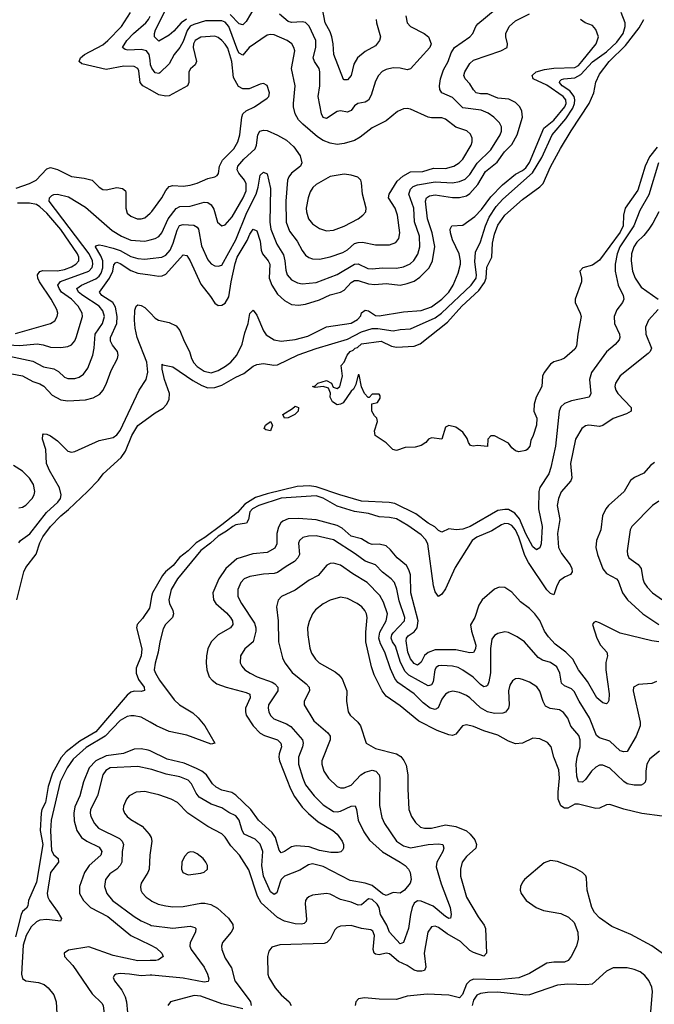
# Model space of a CAD drawing. Header units: inches. Extents: x 1308407 to 1441228, y 959628 to 1036311.
# Tile 521 of 656: x 1409255 to 1412884, y 982517 to 988148. Entities that reach past the tile are written whole.
import ezdxf

# ---------------------------------------------------------------- set-up
doc = ezdxf.new("R2010")
doc.units = ezdxf.units.IN
doc.header["$MEASUREMENT"] = 0
doc.layers.add('B4908', color=7, linetype='Continuous')
doc.layers.add('B4918', color=7, linetype='Continuous')

msp = doc.modelspace()

# ---------------------------------------------------------------- linework, layer by layer
at = {"layer": 'B4908', "color": 5}
for points, elevation in [([(1410000, 987746.9), (1409958.4, 987770), (1409943.2, 987790), (1409936.4, 987856.4), (1409929.7, 987870), (1409910, 987880.6), (1409850, 987882.4), (1409750, 987863.6), (1409610, 987895.1), (1409594, 987910), (1409603.1, 987930), (1409625.8, 987950), (1409730, 988005.4), (1409759.4, 988030), (1409836.4, 988110), (1409887.9, 988190)], 2780), ([(1410000, 987916), (1409995.6, 987950), (1409978.9, 987970), (1409950, 987978), (1409873.5, 987973.5), (1409857, 987977), (1409843.1, 987990), (1409868.2, 988030), (1409905.3, 988070), (1409976.7, 988130), (1409991.7, 988150), (1410000, 988167.8)], 2760), ([(1409235, 987185), (1409310, 987210.6), (1409349.6, 987230.4), (1409410, 987296.3), (1409430, 987302.1), (1409470, 987291.3), (1409550, 987250.7), (1409622.9, 987242.9), (1409670, 987231), (1409710, 987190.2), (1409730, 987177.5), (1409750, 987174.8), (1409810, 987188.4), (1409842.7, 987182.7), (1409859.5, 987170), (1409861.8, 987161.8), (1409860.8, 987070), (1409870, 987042.4), (1409890, 987023.9), (1409926.8, 987010), (1409950, 987009.3), (1409970, 987015.8), (1410000, 987042.5)], 2780), ([(1409150, 986289.8), (1409255.9, 986284.1), (1409353.8, 986293.8), (1409389.2, 986289.2), (1409430, 986274.8), (1409490, 986273.1), (1409530, 986279.7), (1409550, 986289.2), (1409569.3, 986310.7), (1409578.1, 986330), (1409614, 986450), (1409611.9, 986470), (1409588.6, 986510), (1409551.4, 986550), (1409494.4, 986590), (1409480.1, 986610), (1409473.4, 986630), (1409488.3, 986651.7), (1409650.4, 986709.6), (1409669.3, 986730.7), (1409673.7, 986750), (1409671.5, 986770), (1409651.1, 986810), (1409423.8, 987110), (1409425.5, 987130), (1409438, 987142), (1409450, 987149.2), (1409470, 987151), (1409534.5, 987134.5), (1409630, 987075.4), (1409782.9, 986942.9), (1409836.5, 986910), (1409890, 986887.5), (1409970, 986882.1), (1410000, 986889.2)], 2760), ([(1409230, 986353.6), (1409429.9, 986410.1), (1409454.8, 986425.2), (1409469.8, 986450), (1409472.1, 986470), (1409467.6, 986490), (1409434.1, 986550), (1409367.6, 986650), (1409358, 986670), (1409356.5, 986690), (1409370, 986708.2), (1409386.6, 986713.4), (1409470, 986712), (1409510, 986719.2), (1409550, 986734.4), (1409576.3, 986750), (1409591.9, 986770), (1409592.5, 986790), (1409585.5, 986810), (1409490, 986948.5), (1409410, 987042.4), (1409370, 987077.4), (1409350, 987091.3), (1409310, 987099.9), (1409241.5, 987098.5)], 2780), ([(1409170, 986228.8), (1409330, 986194.8), (1409390, 986163.3), (1409450, 986152), (1409475.7, 986135.7), (1409510, 986104.1), (1409530, 986096), (1409570, 986095.8), (1409595.3, 986104.7), (1409618.8, 986121.2), (1409643.9, 986156.1), (1409672.5, 986230), (1409680.4, 986270), (1409686.6, 986350), (1409727.6, 986410), (1409738.7, 986450), (1409730, 986483.1), (1409709.9, 986510), (1409616, 986570), (1409591.4, 986590), (1409581.4, 986610), (1409607.7, 986630), (1409690, 986665.3), (1409710, 986682.3), (1409720.7, 986699.3), (1409730.2, 986730), (1409729.7, 986770), (1409718.6, 986798.6), (1409687.7, 986850), (1409690, 986855.6), (1409710, 986860.4), (1409730, 986857.8), (1409790, 986842.4), (1409830, 986827.7), (1409890, 986794.6), (1409930, 986783), (1409970, 986779.1), (1410000, 986782.5)], 2740), ([(1409210, 986122), (1409270.7, 986110.7), (1409330, 986079.1), (1409370, 986065.5), (1409392.2, 986052.2), (1409440.4, 986000.4), (1409490, 985973.9), (1409530, 985968.8), (1409630, 985974.5), (1409674.9, 985985.1), (1409713.5, 986006.5), (1409730, 986026.9), (1409750, 986064.4), (1409778.1, 986141.9), (1409813.6, 986210), (1409817.7, 986230), (1409813.4, 986250), (1409786, 986286), (1409774.3, 986310), (1409774.1, 986330), (1409809.4, 986410.6), (1409811.6, 986450), (1409803.2, 986503.2), (1409788.1, 986530), (1409724.4, 986570), (1409711.1, 986590), (1409769, 986670), (1409787.9, 986710), (1409793.6, 986746.4), (1409802.2, 986757.8), (1409810, 986761.9), (1409830, 986754.4), (1409890, 986714.7), (1409930, 986699.3), (1410000, 986688.6)], 2720), ([(1409250, 985156.1), (1409258.7, 985170), (1409313.2, 985206.8), (1409408.1, 985330), (1409472, 985388), (1409487.8, 985410), (1409492, 985430), (1409481.4, 985470), (1409425.2, 985570), (1409407.9, 985610), (1409403.2, 985690), (1409384.6, 985750), (1409386.4, 985773.6), (1409390, 985778.9), (1409410, 985778), (1409430, 985767.4), (1409470, 985739.1), (1409530, 985680.6), (1409550, 985674.9), (1409570, 985677.9), (1409710, 985740.9), (1409790, 985759.1), (1409810, 985773), (1409830, 985799.2), (1409938.6, 986030), (1409977.7, 986090), (1409987.4, 986132.6), (1409981.8, 986190), (1409926.7, 986330), (1409915.1, 986384.9), (1409910.8, 986429.2), (1409912.9, 986487.1), (1409920.8, 986510), (1409930, 986517.1), (1409950, 986514.2), (1409970, 986502.7), (1410000, 986472.1)], 2680), ([(1409237.7, 984830), (1409279.1, 984990), (1409290, 985015.2), (1409349.4, 985090.6), (1409370, 985157), (1409386, 985190), (1409430, 985248.7), (1409490, 985310.8), (1409533.6, 985346.4), (1409642.6, 985450), (1409705.6, 985514.4), (1409731.5, 985550), (1409835.5, 985644.5), (1409859.8, 985680.2), (1409896.9, 985770), (1409930, 985826.9), (1410000, 985878.3)], 2660), ([(1409250, 985356.1), (1409270, 985359.5), (1409290, 985371.5), (1409326.2, 985410), (1409337.5, 985430), (1409341.6, 985450), (1409332.6, 985490), (1409310, 985525.4), (1409270, 985565.9), (1409219.4, 985599.4)], 2720), ([(1410000, 984802.3), (1409997, 984783.1), (1409956.2, 984723.8), (1409926.2, 984690), (1409922.9, 984670), (1409953.1, 984550), (1409948.7, 984510), (1409920.6, 984439.4), (1409920.1, 984410), (1409935, 984375), (1409967, 984330), (1409967.7, 984312.3), (1409950, 984305.7), (1409910, 984307.3), (1409890, 984301.5), (1409870, 984285.6), (1409690, 984075.9), (1409598.5, 984021.5), (1409519.6, 983960.4), (1409492.6, 983927.4), (1409442.1, 983837.9), (1409417.9, 983762.1), (1409402.2, 983670), (1409381.3, 983630), (1409376.6, 983610), (1409372.2, 983510), (1409387, 983430), (1409350, 983215.1), (1409305.3, 983110), (1409300.9, 983079.1), (1409293.3, 983066.7), (1409270, 983046.6), (1409263.2, 983030), (1409230, 982903.5)], 2660), ([(1410000, 984130.2), (1409950, 984158.1), (1409910, 984167.5), (1409890, 984167.4), (1409870, 984162.9), (1409830, 984139.2), (1409742.8, 984050), (1409635.4, 983984.6), (1409561.2, 983918.8), (1409525.6, 983870), (1409486.2, 983790), (1409434.6, 983570), (1409431.7, 983508.3), (1409437.3, 983397.3), (1409450, 983372.1), (1409475.1, 983350), (1409477, 983330), (1409430.3, 983269.7), (1409412.6, 983150), (1409415.4, 983130), (1409425.3, 983110), (1409469.7, 983050), (1409493.1, 983006.9), (1409487.9, 982992.1), (1409410, 983001.5), (1409370, 982997.6), (1409350, 982988.7), (1409321, 982959), (1409291.5, 982910), (1409274, 982854), (1409264, 982690), (1409270, 982664.4), (1409290, 982650.9), (1409361.5, 982641.5), (1409394.9, 982630), (1409418.3, 982610), (1409450, 982570.4), (1409464, 982530), (1409469, 982430)], 2680), ([(1410000, 983965.7), (1409990, 983970.4), (1409950, 983978.7), (1409910, 983976.4), (1409848.7, 983951.3), (1409750, 983938.5), (1409690.1, 983910), (1409651.7, 983870), (1409619.2, 983790), (1409598.8, 983710), (1409570, 983645.4), (1409564, 983610), (1409567, 983567), (1409582.2, 983510), (1409608.1, 983470), (1409638.4, 983450), (1409710, 983414.7), (1409725, 983390), (1409718.3, 983370), (1409651.5, 983310), (1409624.3, 983270), (1409596.3, 983190), (1409596.6, 983150), (1409618.7, 983110), (1409660.2, 983070), (1409759.5, 983019.5), (1409891.1, 982911.1), (1410000, 982856.2)], 2720), ([(1410000, 983862.4), (1409930, 983876.4), (1409771.1, 983868.9), (1409746.3, 983853.7), (1409729.5, 983830), (1409699.3, 983710), (1409660.1, 983630), (1409657.4, 983610), (1409661.4, 983590), (1409682.5, 983550), (1409704.8, 983524.8), (1409824.8, 983464.8), (1409841.5, 983450), (1409848, 983430), (1409840.4, 983390), (1409838, 983330), (1409829.6, 983310.4), (1409809.6, 983290.4), (1409770, 983263.1), (1409744.8, 983230), (1409739, 983190), (1409752.7, 983150), (1409785, 983110), (1409910, 983018.8), (1409950, 982993.3), (1410000, 982970.8)], 2740), ([(1410000, 983726.7), (1409970, 983733.8), (1409921, 983730), (1409881.3, 983710), (1409864.9, 983690), (1409847.8, 983650), (1409846.3, 983630), (1409853.4, 983610), (1409868.9, 983590), (1409890, 983573.8), (1409954.9, 983534.9), (1409994.2, 983490), (1410000, 983480.6)], 2760), ([(1410000, 983383.2), (1409998, 983370), (1409994.2, 983290), (1409987, 983270), (1409950.2, 983210), (1409944.7, 983190), (1409946.7, 983170), (1409954.9, 983154.9), (1409978.3, 983130), (1410000, 983114)], 2760), ([(1410000, 982766.6), (1409930, 982764.5), (1409790, 982795.2), (1409650, 982846.2), (1409533.3, 982826.7), (1409508.8, 982810), (1409511.5, 982790), (1409558.5, 982738.5), (1409670, 982576.8), (1409724, 982524), (1409731.4, 982510), (1409741.5, 982430), (1409750, 982407.9), (1409770, 982379.4), (1409830, 982337.2), (1410000, 982259.4)], 2720), ([(1410000, 982682.5), (1409950, 982679.6), (1409882, 982690), (1409830, 982692.5), (1409806, 982690), (1409796.4, 982683.6), (1409788.4, 982670), (1409797, 982650), (1409838, 982598), (1409858.6, 982558.6), (1409865.7, 982530), (1409871.1, 982470), (1409892.2, 982430), (1409912.4, 982410), (1409943.6, 982390), (1410000, 982364)], 2740)]:
    msp.add_lwpolyline(points, dxfattribs=dict(at, elevation=elevation))
at = {"layer": 'B4918', "color": 5}
for points, elevation in [([(1410598.6, 988221.4), (1410550, 988138.2), (1410530, 988118.4), (1410510, 988124.9), (1410458.3, 988178.3)], 2740), ([(1410000, 986782.5), (1410067, 986790), (1410090, 986801), (1410115.8, 986830), (1410132.6, 986870), (1410154.9, 986945.1), (1410169.4, 986970.6), (1410190, 986977.3), (1410250, 986972.7), (1410270, 986962), (1410277.3, 986950), (1410295.2, 986855.2), (1410330, 986774.9), (1410350, 986751.4), (1410370, 986740.2), (1410390, 986737.8), (1410410, 986744.7), (1410491.3, 986890), (1410553.7, 987046.3), (1410607.4, 987150), (1410619.2, 987190), (1410630, 987258.4), (1410650, 987276), (1410670, 987267.7), (1410690, 987182.8), (1410685.6, 986990), (1410691.5, 986950), (1410725.2, 986865.2), (1410762.8, 986802.8), (1410771.1, 986770), (1410776.1, 986716.1), (1410785, 986690), (1410810, 986659.7), (1410843.3, 986643.3), (1410870, 986638.3), (1410950, 986645.1), (1411070, 986691.2), (1411170, 986749.6), (1411190, 986752.5), (1411246.2, 986726.2), (1411270, 986722.7), (1411330, 986729.1), (1411410, 986728.1), (1411450, 986734.8), (1411488.2, 986751.8), (1411509.5, 986770.5), (1411531.8, 986808.2), (1411543.9, 986850), (1411541.1, 986910), (1411512.5, 986992.5), (1411509.1, 987070), (1411481.2, 987150), (1411490, 987179.3), (1411505.6, 987194.4), (1411530, 987203.5), (1411630, 987220.1), (1411730, 987214.8), (1411770, 987222.3), (1411803.1, 987236.9), (1411830, 987263.5), (1411871.8, 987328.2), (1411950, 987403.9), (1412002.8, 987490), (1412010.5, 987510), (1412010, 987536.2), (1411998, 987558), (1411967, 987590), (1411933.6, 987613.6), (1411894.7, 987630), (1411790, 987644.3), (1411730, 987703.2), (1411669.4, 987729.4), (1411657.8, 987750), (1411655.6, 987770), (1411661.3, 987810), (1411678.1, 987861.9), (1411704.7, 987910), (1411722, 987958), (1411741.3, 987990), (1411830, 988050.2), (1411846.2, 988070), (1411862.7, 988110), (1411874.6, 988125.4), (1411973.7, 988206.3)], 2740), ([(1410000, 985878.3), (1410030, 985900.3), (1410074.5, 985925.5), (1410093.4, 985946.6), (1410110, 985976), (1410112.1, 986010), (1410082.8, 986090), (1410069.8, 986150.2), (1410070, 986178.8), (1410074, 986174), (1410130, 986162.8), (1410245, 986085), (1410296.3, 986056.3), (1410330, 986042.3), (1410370, 986043.8), (1410410, 986058.2), (1410490, 986104.1), (1410536.1, 986123.9), (1410590, 986166.3), (1410610, 986175.9), (1410650, 986181.3), (1410707.9, 986172), (1410730, 986174.4), (1410848.2, 986231.8), (1410950, 986268.5), (1411130, 986320.3), (1411210, 986363.1), (1411270, 986382.2), (1411302.5, 986382.5), (1411390, 986369.2), (1411430, 986376.6), (1411490, 986379.6), (1411630, 986443.5), (1411666.8, 986470), (1411836.7, 986630), (1411864.7, 986670), (1411867.8, 986690), (1411857.1, 986762.9), (1411862.2, 986817.8), (1411890, 986877.8), (1411918.2, 986970), (1411940.2, 987019.8), (1411980, 987080), (1412017.8, 987122.2), (1412187.6, 987272.4), (1412240.3, 987359.7), (1412299.9, 987490), (1412378.4, 987581.6), (1412418.5, 987641.5), (1412428.4, 987670), (1412430.5, 987690), (1412426.2, 987710), (1412400.8, 987740.8), (1412358, 987770), (1412341.2, 987790), (1412343.7, 987796.3), (1412353.9, 987806.1), (1412367, 987810), (1412430, 987815.6), (1412464.5, 987835.5), (1412530, 987906.8), (1412610, 987965.1), (1412670, 988020.5), (1412705.6, 988070), (1412718.5, 988110), (1412717.5, 988130), (1412694.8, 988190)], 2660), ([(1410000, 986688.6), (1410050, 986681), (1410070, 986683.4), (1410090, 986693.4), (1410190, 986802.7), (1410210, 986799.7), (1410230.1, 986770), (1410290, 986635.9), (1410345.7, 986565.7), (1410370, 986527.4), (1410390, 986514), (1410410, 986514.9), (1410430, 986527.7), (1410450, 986563.1), (1410463.5, 986650), (1410486.7, 986753.3), (1410499.2, 986790), (1410554.9, 986885.1), (1410570, 986922.2), (1410590, 986951), (1410610, 986941.7), (1410630, 986882.4), (1410636.5, 986830), (1410644, 986810), (1410676.4, 986770), (1410684.4, 986750), (1410681.3, 986670), (1410697.4, 986630), (1410730, 986579.4), (1410770, 986541.9), (1410810, 986519.8), (1410850, 986515.1), (1410890, 986521.6), (1410970, 986546.2), (1411030, 986574.5), (1411090, 986589.6), (1411110, 986601), (1411150, 986645.7), (1411170, 986656.3), (1411190, 986656.6), (1411250, 986638.1), (1411286.5, 986633.5), (1411350, 986639), (1411430, 986630.6), (1411470, 986639.6), (1411510, 986653.4), (1411544, 986676), (1411596.5, 986730), (1411616.1, 986770), (1411628.6, 986851.4), (1411613.9, 986930), (1411587.6, 987010), (1411576, 987110), (1411581.5, 987130), (1411599.1, 987140.9), (1411630, 987147.1), (1411730, 987131.7), (1411770, 987131.4), (1411810, 987141.5), (1411830, 987153.4), (1411875.1, 987204.9), (1411919.6, 987280.4), (1411985.6, 987334.4), (1412028.2, 987391.8), (1412070, 987435), (1412099.2, 987490), (1412129.9, 987590), (1412126.1, 987626.1), (1412114.6, 987650), (1412090, 987674.1), (1412053.1, 987693.1), (1411990, 987700.4), (1411930, 987724.6), (1411890, 987724.8), (1411866.4, 987730), (1411850, 987746.4), (1411830, 987782.2), (1411802.9, 987810), (1411795.8, 987830), (1411799.9, 987850), (1411830, 987897.4), (1411850, 987917.6), (1412007.3, 987970), (1412042, 987990), (1412044.2, 988010), (1412034.7, 988050), (1412035, 988070), (1412053.6, 988110), (1412090, 988142.5), (1412170, 988181)], 2720), ([(1410208.9, 988151.1), (1410177.8, 988130), (1410137, 988083), (1410110, 988059.3), (1410050, 988025.1), (1410026.3, 988050), (1410025.6, 988070), (1410032.2, 988090), (1410085.6, 988194.4)], 2740), ([(1411462.4, 988170), (1411470.3, 988130), (1411490.3, 988110), (1411568.4, 988070), (1411592.4, 988050), (1411608, 988010), (1411600.5, 987990), (1411490, 987866.6), (1411470, 987862), (1411430, 987870.7), (1411390, 987872.9), (1411350, 987863.7), (1411327, 987853), (1411306.7, 987830), (1411290, 987796.9), (1411264.2, 987715.8), (1411250, 987687.8), (1411230, 987677.5), (1411188.8, 987670), (1411170, 987655.6), (1411150, 987629.8), (1411136.9, 987623.1), (1411130, 987620.3), (1411090, 987626.5), (1411070, 987622.6), (1411010, 987583.5), (1410990, 987589.8), (1410981, 987610), (1410962.4, 987710), (1410970.6, 987770), (1410971.2, 987850), (1410966.6, 987870), (1410941, 987910), (1410933.9, 987930), (1410948.2, 987990), (1410947.5, 988030), (1410910.7, 988110.7), (1410890, 988131.5), (1410870, 988137), (1410810, 988132.9), (1410790, 988138.3), (1410740.6, 988180.6)], 2740), ([(1411293.8, 988150), (1411295.3, 988130), (1411318, 988050), (1411313.1, 988030), (1411290, 987999.7), (1411230, 987966.4), (1411186.9, 987930), (1411166.6, 987893.4), (1411150.7, 987829.3), (1411130, 987805.1), (1411110, 987803.5), (1411107.2, 987807.2), (1411050.5, 987950), (1411047.2, 988010), (1411039.7, 988050), (1411030, 988078.4), (1411001.9, 988130), (1410986.4, 988210)], 2720), ([(1410000, 986472.1), (1410030, 986441.5), (1410049.4, 986429.4), (1410110, 986416.9), (1410150, 986396.9), (1410171.4, 986371.4), (1410195, 986310), (1410226.5, 986250), (1410237.5, 986210), (1410250, 986186), (1410270, 986164.5), (1410310, 986137.8), (1410350, 986129.4), (1410390, 986141.6), (1410432.4, 986167.6), (1410461.5, 986190), (1410496.9, 986230), (1410527.1, 986292.9), (1410542.5, 986357.5), (1410561, 986410), (1410571.5, 986468.5), (1410590, 986487.6), (1410610, 986458), (1410648.5, 986368.5), (1410665.1, 986345.1), (1410710, 986317.8), (1410750, 986309.7), (1410830, 986318.7), (1410902.1, 986337.9), (1411010, 986391.8), (1411150, 986413.5), (1411187.3, 986432.7), (1411204.9, 986455.1), (1411210, 986471), (1411230, 986487.5), (1411250, 986482.7), (1411290, 986455.6), (1411310, 986454.1), (1411450, 986476.6), (1411550, 986484.5), (1411610, 986506), (1411668.4, 986550), (1411708.4, 986590), (1411733.8, 986630), (1411761.7, 986698.3), (1411775.4, 986750), (1411776.4, 986770), (1411767.6, 986810), (1411730, 986889.9), (1411718, 986930), (1411717.1, 986950), (1411726, 986970), (1411790, 986974), (1411857.1, 987022.9), (1411896.3, 987063.7), (1411950, 987135.2), (1412015.2, 987204.8), (1412090, 987265.6), (1412130, 987285.7), (1412150, 987301.9), (1412170, 987332), (1412251.9, 987528.1), (1412310, 987573.1), (1412372.3, 987650), (1412379.6, 987670), (1412378.4, 987690), (1412362.5, 987710), (1412270, 987773.9), (1412190.8, 987810), (1412185, 987830), (1412208.9, 987850), (1412256.1, 987863.9), (1412309.7, 987870.3), (1412430, 987874.6), (1412450, 987887.2), (1412470, 987908.8), (1412552.7, 988010), (1412564.9, 988050), (1412550, 988092.8), (1412530, 988115.3), (1412489.7, 988130), (1412461.8, 988150)], 2680), ([(1410000, 986889.2), (1410030, 986896.3), (1410050, 986907.8), (1410067.9, 986930), (1410102.9, 987010), (1410150, 987068.8), (1410170, 987079.6), (1410230, 987082.5), (1410310, 987105.3), (1410330, 987102.8), (1410350.2, 987090), (1410364.8, 987064.8), (1410385, 986990), (1410410, 986968.9), (1410430, 986975.2), (1410470, 987020.6), (1410532.1, 987130), (1410549.5, 987170), (1410550.3, 987210.3), (1410541, 987230), (1410507.6, 987270), (1410499.3, 987290), (1410502.6, 987310), (1410535.8, 987350), (1410601, 987410), (1410609.9, 987430.1), (1410617.5, 987490), (1410628.7, 987511.3), (1410650, 987516.8), (1410670, 987513.7), (1410730, 987488.8), (1410780.2, 987460.2), (1410822, 987422), (1410858.1, 987370), (1410867.5, 987330), (1410860.9, 987310), (1410810, 987269.8), (1410794, 987250), (1410787, 987230), (1410775.9, 987110), (1410777.8, 986990), (1410798.5, 986938.5), (1410841.4, 986881.4), (1410870, 986827.6), (1410890, 986800.8), (1410907.8, 986787.8), (1410930, 986779.8), (1410970, 986778.7), (1411030, 986791.3), (1411102.6, 986817.4), (1411130, 986832.9), (1411170, 986867.4), (1411190, 986874.4), (1411215.4, 986875.4), (1411290, 986861), (1411370, 986861.6), (1411406.3, 986873.7), (1411422.6, 986897.4), (1411429, 986930), (1411416.4, 987030), (1411402.6, 987070), (1411363.7, 987130), (1411367.3, 987150), (1411414.4, 987225.6), (1411446.2, 987253.8), (1411490, 987277.6), (1411559.6, 987280.4), (1411621.7, 987298.3), (1411690, 987298.1), (1411736.8, 987310), (1411768, 987330), (1411789.1, 987350), (1411836.8, 987430), (1411843.1, 987450), (1411843.1, 987470), (1411832.9, 987492.9), (1411811.9, 987511.9), (1411750, 987533.4), (1411690, 987578.8), (1411670, 987587.1), (1411610, 987587), (1411590, 987591.2), (1411490, 987637.3), (1411470, 987641.2), (1411450, 987638.8), (1411416.1, 987623.9), (1411350.5, 987570), (1411270, 987529.8), (1411202.9, 987477.1), (1411170, 987458), (1411110, 987440.3), (1411070, 987435.4), (1411030, 987442.1), (1410990, 987458.1), (1410958.8, 987478.8), (1410873.3, 987550), (1410850, 987574.8), (1410829.9, 987610), (1410820.5, 987650), (1410820.5, 987670), (1410830.5, 987770.5), (1410809.9, 987870), (1410827.5, 987970), (1410823.2, 987990), (1410811.7, 988010), (1410785.1, 988030), (1410710, 988061), (1410690, 988064.6), (1410670, 988060.7), (1410567.6, 987990), (1410530, 987945.1), (1410510, 987956.5), (1410502.7, 987970), (1410450, 988109.9), (1410430, 988133.4), (1410410, 988142.5), (1410318.1, 988141.9), (1410250, 988121.1), (1410230, 988110.5), (1410213.2, 988086.8), (1410190, 988023.9), (1410170, 987989.1), (1410137.6, 987950), (1410110, 987895.3), (1410056.3, 987843.7), (1410050, 987840.2), (1410030, 987845.2), (1410010, 987871.3), (1410003.4, 987890), (1410000, 987916)], 2760), ([(1412900.8, 987419.2), (1412856.3, 987363.7), (1412831.9, 987310), (1412790, 987173.6), (1412718.4, 987070), (1412707.4, 987030), (1412706.9, 986970), (1412690, 986933.7), (1412570, 986772.8), (1412530, 986745.3), (1412476.3, 986730), (1412458.9, 986710), (1412468, 986670), (1412467.9, 986650), (1412431.2, 986550), (1412432.2, 986530), (1412461.2, 986470), (1412465.2, 986450), (1412446.5, 986350), (1412439, 986281), (1412430, 986264.5), (1412370, 986213.3), (1412350, 986202), (1412310, 986191.5), (1412290, 986178.4), (1412254, 986130), (1412245.7, 986110), (1412240.3, 986050), (1412208.9, 985990), (1412196.9, 985950), (1412196.1, 985910), (1412211.6, 985868.4), (1412210, 985828.7), (1412192.2, 985770), (1412177.6, 985742.4), (1412172, 985710), (1412157.3, 985690), (1412150, 985684.5), (1412110, 985677.2), (1412090, 985682), (1412070, 985699), (1412050, 985726), (1411970, 985768), (1411950, 985768), (1411932, 985750), (1411930, 985708), (1411873.2, 985713.2), (1411849, 985709), (1411833.6, 985713.6), (1411821.2, 985730), (1411813.8, 985753.8), (1411789, 985790), (1411750, 985817.2), (1411710, 985828), (1411690, 985818), (1411670, 985749), (1411610, 985757.2), (1411592, 985750), (1411578, 985730), (1411550, 985712.7), (1411515.9, 985704.1), (1411458.8, 985701.2), (1411410, 985685.2), (1411389.4, 985689.4), (1411350, 985728.7), (1411288, 985770), (1411283.1, 985796.9), (1411302, 985850), (1411298, 985870), (1411283.1, 985883.1), (1411268.4, 985908.4), (1411268, 985952), (1411302, 985958), (1411316.4, 985983.6), (1411316.4, 985996.4), (1411310, 986006), (1411270, 986006), (1411252.7, 985987.3), (1411247.3, 985987.3), (1411226, 986010), (1411208.9, 986048.9), (1411196.4, 986116.4), (1411190, 986118), (1411177.3, 986062.7), (1411164.7, 986035.3), (1411150, 986023.7), (1411103.8, 985956.2), (1411090, 985948.7), (1411070, 985945.2), (1411042.9, 985962.9), (1411029.8, 985989.8), (1411032.1, 986012.1), (1411020.8, 986040.8), (1410990, 986049.7), (1410944.1, 986044.1), (1410929.5, 986050), (1410945.4, 986054.6), (1410959, 986070), (1411010, 986084), (1411037.3, 986070), (1411046.8, 986046.8), (1411070, 986039.3), (1411086, 986050), (1411101.6, 986110), (1411094, 986170), (1411109.5, 986190.5), (1411127, 986230), (1411145.1, 986250), (1411162, 986258), (1411172.7, 986270), (1411186.2, 986273.9), (1411210, 986294), (1411322, 986310), (1411382, 986282), (1411410, 986275.8), (1411510, 986281.8), (1411545.8, 986294.2), (1411702.4, 986417.6), (1411783.2, 986510), (1411879.8, 986600.2), (1411913.9, 986646.1), (1411922.3, 986670), (1411926.6, 986733.4), (1411955.6, 986790), (1411959.3, 986870), (1411970, 986921.3), (1411990, 986972.3), (1412030, 987030.2), (1412130, 987120.6), (1412230, 987191.9), (1412249, 987211), (1412290, 987307.2), (1412348.2, 987411.8), (1412408.2, 987511.8), (1412512.7, 987670), (1412537.6, 987730), (1412550, 987790.4), (1412570, 987836.2), (1412626.8, 987910), (1412719.2, 988000.8), (1412798.5, 988101.5), (1412824.7, 988150)], 2640), ([(1410000, 987042.5), (1410010, 987051.4), (1410067.5, 987130), (1410090, 987171.4), (1410110, 987194), (1410130, 987199.8), (1410190, 987196.1), (1410230, 987201.4), (1410270, 987213.6), (1410330, 987240.5), (1410370.7, 987249.3), (1410383.5, 987256.5), (1410391.4, 987268.6), (1410398.1, 987310), (1410415, 987345), (1410479.9, 987410), (1410503.1, 987450), (1410514.2, 987490), (1410524.4, 987590), (1410530.9, 987609.1), (1410550, 987627.8), (1410597, 987650), (1410670, 987698.7), (1410680.5, 987710), (1410683.1, 987730), (1410670, 987772.3), (1410650, 987782.9), (1410630, 987779.6), (1410566.8, 987753.2), (1410530, 987753.3), (1410506.2, 987766.2), (1410477.6, 987817.6), (1410468.8, 987910), (1410444.8, 987984.8), (1410430, 988009.3), (1410410, 988029.9), (1410390, 988046.1), (1410370, 988054), (1410291.3, 988048.7), (1410257.6, 988030), (1410247.9, 988010), (1410247.7, 987990), (1410266, 987910), (1410259, 987890), (1410232.3, 987867.7), (1410222.7, 987850), (1410222.3, 987790), (1410215.3, 987770), (1410110, 987713.6), (1410090, 987711.8), (1410050, 987719.2), (1410000, 987746.9)], 2780), ([(1412908.5, 987330), (1412853.5, 987146.5), (1412802.4, 987057.6), (1412767.5, 986970), (1412686.6, 986850), (1412672.1, 986810), (1412660.3, 986750), (1412659.6, 986710), (1412677.1, 986630), (1412705.4, 986570), (1412710.2, 986550), (1412703.1, 986530), (1412670.2, 986489.8), (1412655, 986450), (1412657.4, 986410), (1412684.7, 986350), (1412687.3, 986330), (1412683.1, 986316.9), (1412660.8, 986290), (1412610, 986247.9), (1412524.2, 986130), (1412513.3, 986090), (1412521.8, 986010), (1412512.2, 985990), (1412410, 985968.2), (1412370, 985953.2), (1412350, 985934), (1412339.5, 985910), (1412318.8, 985710), (1412292.6, 985587.4), (1412280.5, 985550), (1412230, 985472), (1412223.1, 985450), (1412222.1, 985350), (1412242.1, 985250), (1412237.4, 985150), (1412230, 985127.3), (1412210, 985117), (1412190, 985134), (1412150, 985207.2), (1412113.9, 985293.9), (1412085.7, 985325.7), (1412050, 985345.9), (1412030, 985347.7), (1411990, 985340.3), (1411831.3, 985250), (1411790, 985235), (1411751, 985231), (1411710, 985236), (1411670, 985217.6), (1411650, 985226.6), (1411628.3, 985248.3), (1411590, 985268.9), (1411521.2, 985321.2), (1411400.9, 985380.9), (1411367.4, 985387.4), (1411210, 985395.1), (1411085.1, 985430), (1410950, 985476.7), (1410910, 985483), (1410841.9, 985478.1), (1410670, 985437.4), (1410603.7, 985416.4), (1410542.7, 985377.3), (1410500.1, 985330), (1410410, 985258.6), (1410313.1, 985186.9), (1410263, 985157), (1410218.9, 985110), (1410168.4, 985071.6), (1410132.6, 985027.4), (1410088.3, 984990), (1410071.7, 984970), (1410015.1, 984870), (1410007.5, 984850), (1410000, 984802.3)], 2660), ([(1412909.5, 987050), (1412876.2, 986983.8), (1412853.9, 986950), (1412825.3, 986914.7), (1412783.5, 986876.5), (1412767.1, 986850), (1412754.8, 986810), (1412751.3, 986770), (1412760.1, 986710), (1412774, 986670), (1412810, 986619.4), (1412906.2, 986550)], 2680), ([(1412906.4, 986490), (1412850.2, 986430), (1412834.7, 986390), (1412836, 986350), (1412868.3, 986270), (1412860.7, 986250), (1412850, 986239.8), (1412690, 986110.9), (1412661.8, 986070), (1412658.8, 986050), (1412663.5, 986030), (1412676.3, 986010), (1412751.8, 985930), (1412751.4, 985908.6), (1412725.9, 985894.1), (1412650, 985866.4), (1412590, 985827.5), (1412570, 985822), (1412510, 985829), (1412490, 985824.8), (1412469.1, 985810), (1412433.7, 985750), (1412404.6, 985610), (1412412.8, 985527.2), (1412406, 985510), (1412351.2, 985448.8), (1412335.7, 985410), (1412328.4, 985370), (1412343.1, 985290), (1412329.7, 985210), (1412336.9, 985130), (1412354.4, 985094.4), (1412402.2, 985030), (1412411.9, 985010), (1412414.8, 984990), (1412405.6, 984974.4), (1412370, 984960.7), (1412341.8, 984938.2), (1412326.2, 984910), (1412310, 984859.2), (1412290, 984866.9), (1412270, 984887.3), (1412164, 985044), (1412144.1, 985084.1), (1412110, 985187.9), (1412090, 985231.4), (1412070, 985254.6), (1412050, 985265.2), (1412030, 985266), (1412010, 985259.1), (1411954.4, 985225.6), (1411870, 985189.4), (1411842.9, 985170), (1411745.2, 985014.8), (1411690, 984892.4), (1411670, 984861.7), (1411650, 984849.7), (1411630, 984876.2), (1411622, 984910), (1411588.5, 985150), (1411575.6, 985175.6), (1411550, 985202.8), (1411475.4, 985255.4), (1411410, 985292.9), (1411370, 985301.5), (1411310, 985304.1), (1411250, 985324.5), (1411170, 985335.6), (1411070, 985366.3), (1410991.2, 985411.2), (1410950, 985425.4), (1410750, 985411.8), (1410622.7, 985370), (1410586.7, 985350), (1410570, 985332.8), (1410562.9, 985290), (1410550.9, 985269.1), (1410490, 985259.4), (1410473.4, 985250), (1410437.9, 985222.1), (1410390, 985194.9), (1410345.7, 985154.3), (1410290, 985112.6), (1410156.6, 984950), (1410120.4, 984890), (1410107.9, 984830), (1410110.6, 984810), (1410130.7, 984770), (1410134.6, 984750), (1410127.9, 984730), (1410088.6, 984690), (1410075.2, 984664.8), (1410055.5, 984590), (1410047.4, 984530), (1410028.7, 984468.7), (1410024.5, 984430), (1410030.7, 984410), (1410053.3, 984370), (1410138.5, 984258.5), (1410168.3, 984230), (1410244.5, 984184.5), (1410275.7, 984155.7), (1410313.4, 984110), (1410370.4, 984010), (1410350, 984005.1), (1410210, 984055.9), (1410110, 984077.5), (1410036.2, 984110), (1410000, 984130.2)], 2680), ([(1412885.1, 985614.9), (1412861.9, 985598.1), (1412824.8, 985555.2), (1412770.9, 985529.1), (1412747.4, 985512.6), (1412712.2, 985450), (1412622.3, 985370), (1412607.2, 985350), (1412588.6, 985310), (1412578.5, 985230), (1412554, 985170), (1412550.1, 985130), (1412558.9, 985090), (1412590, 985007.4), (1412610, 984981.4), (1412667.2, 984950), (1412677.9, 984937.9), (1412702.4, 984870), (1412730.2, 984830), (1412819.3, 984750), (1412910.2, 984690)], 2720), ([(1412910, 985395.1), (1412874.6, 985370), (1412755.3, 985250), (1412746.4, 985230), (1412728.3, 985110), (1412730.2, 985090), (1412739.6, 985070), (1412791.7, 985031.7), (1412808.4, 985010), (1412818.2, 984950), (1412826.5, 984926.5), (1412842.6, 984902.6), (1412874.9, 984870), (1412987.8, 984790)], 2740), ([(1412910, 984590.8), (1412870, 984595.6), (1412690, 984639.9), (1412570, 984699.1), (1412550, 984705.7), (1412539.2, 984700.8), (1412530.4, 984689.6), (1412555.1, 984610), (1412577, 984570), (1412613.4, 984530), (1412617.2, 984510), (1412608, 984472), (1412607.1, 984430), (1412626.9, 984293.1), (1412624.8, 984255.2), (1412617.8, 984242.2), (1412610, 984235.6), (1412590, 984241), (1412555, 984270), (1412502.1, 984362.1), (1412450.6, 984430), (1412418.8, 984490), (1412377.4, 984530), (1412316.7, 984576.7), (1412278.6, 984618.6), (1412256.2, 984650), (1412230, 984711.9), (1412201.1, 984750), (1412170, 984779.8), (1412118.4, 984818.4), (1412070, 984873.5), (1412030, 984901), (1411997.5, 984902.5), (1411970, 984891.1), (1411900.3, 984830), (1411880.6, 984799.4), (1411857.1, 984730), (1411833, 984687), (1411838, 984650), (1411862.6, 984570), (1411861.5, 984550), (1411850.6, 984529.4), (1411830, 984526.1), (1411750, 984544.3), (1411630, 984543.8), (1411591.1, 984528.9), (1411570, 984512.1), (1411550, 984474), (1411538.2, 984461.8), (1411530, 984457.2), (1411510, 984466), (1411490, 984492.1), (1411474.1, 984530), (1411464.4, 984595.6), (1411466.6, 984610), (1411476.7, 984623.3), (1411510, 984647.5), (1411528, 984670), (1411534.1, 984710), (1411491.6, 984870), (1411490, 984973.3), (1411481.2, 985001.2), (1411466.8, 985026.8), (1411413.8, 985070), (1411376.2, 985116.2), (1411350, 985138.6), (1411310, 985149.4), (1411270, 985147.4), (1411250, 985154.5), (1411210, 985179.9), (1411150, 985193.4), (1411099.7, 985239.7), (1411070, 985255.5), (1410950, 985287.4), (1410850, 985294.8), (1410790, 985292.8), (1410759.7, 985280.3), (1410748.6, 985270), (1410734.9, 985245.1), (1410725.8, 985210), (1410726, 985150), (1410714.8, 985125.2), (1410670, 985100.4), (1410587.6, 985092.4), (1410495.7, 985064.3), (1410433.5, 985010), (1410393.4, 984950), (1410360.1, 984870), (1410362.5, 984830), (1410376.6, 984810), (1410436.7, 984756.7), (1410459.8, 984730), (1410470.8, 984710), (1410474, 984690), (1410460.9, 984670), (1410390.2, 984630), (1410349.2, 984590), (1410331.1, 984550), (1410323, 984510), (1410321, 984470), (1410325.8, 984430), (1410339.2, 984390), (1410354.9, 984370), (1410381.7, 984350), (1410436.4, 984330), (1410550, 984300.4), (1410570.2, 984290), (1410571.9, 984270), (1410546.5, 984210), (1410545.2, 984190), (1410550.6, 984170), (1410590, 984110.1), (1410630, 984068.3), (1410653.9, 984053.9), (1410729.1, 984030), (1410748.1, 984010), (1410752.5, 983990), (1410739.1, 983950), (1410736.3, 983930), (1410740.3, 983910), (1410804, 983750), (1410825.9, 983705.9), (1410870, 983645), (1410907.3, 983607.3), (1410961.1, 983561.1), (1411046.5, 983510), (1411070.3, 983490), (1411099.6, 983450), (1411106.5, 983430), (1411107, 983410), (1411101.4, 983398.6), (1411091.2, 983388.8), (1411075.4, 983384.6), (1411034.1, 983385.9), (1410970, 983396.1), (1410910, 983417), (1410836.6, 983423.4), (1410810, 983417.3), (1410770, 983389.8), (1410750, 983383.9), (1410739, 983399), (1410717.7, 983470), (1410698.4, 983498.4), (1410621.2, 983570), (1410577.5, 983630), (1410490, 983712.1), (1410467.2, 983727.2), (1410410, 983741.7), (1410378.3, 983758.3), (1410357.1, 983777.1), (1410322.4, 983830), (1410297, 983850), (1410266.3, 983866.3), (1410195.3, 983895.3), (1410098.7, 983918.7), (1410000, 983965.7)], 2720), ([(1412897.8, 984362.2), (1412870, 984352.4), (1412794.1, 984345.9), (1412766, 984330), (1412762.6, 984310), (1412803.5, 984130), (1412803.2, 984110), (1412780.9, 984050), (1412730, 983962.8), (1412710, 983960.2), (1412690, 983967.2), (1412630, 984021.1), (1412570, 984040.7), (1412553.6, 984053.6), (1412514.6, 984154.6), (1412454.3, 984250), (1412425.7, 984305.7), (1412410, 984321.3), (1412370, 984338.4), (1412353.2, 984353.2), (1412343.4, 984410), (1412325.9, 984446), (1412290, 984471.9), (1412245.6, 984485.6), (1412219.6, 984499.6), (1412142.2, 984590), (1412099.1, 984619.1), (1412050, 984643.1), (1412030, 984646.2), (1411990, 984638.5), (1411970, 984627.1), (1411954.6, 984605.4), (1411947.7, 984552.3), (1411948.1, 984411.9), (1411938.1, 984361.9), (1411930, 984339.6), (1411924.2, 984335.8), (1411910, 984332.1), (1411890, 984345.5), (1411848.1, 984388.1), (1411790, 984428.6), (1411762.4, 984442.4), (1411730, 984450.9), (1411670, 984454.7), (1411650, 984451.9), (1411637.2, 984442.8), (1411628.5, 984430), (1411618.8, 984361.2), (1411610, 984344), (1411599.2, 984340.8), (1411590, 984339), (1411479.6, 984399.6), (1411460, 984420), (1411432.6, 984472.6), (1411404.7, 984564.7), (1411386.4, 984590), (1411378.6, 984610), (1411382.2, 984630), (1411390, 984641.1), (1411455, 984710), (1411457.2, 984730), (1411424.6, 984824.6), (1411412.1, 984892.1), (1411397.4, 984930), (1411379.8, 984950), (1411330, 984987.7), (1411290.4, 985030.4), (1411230, 985051.6), (1411174.1, 985094.1), (1411050, 985173.1), (1410950, 985195.5), (1410905.5, 985194.5), (1410873.2, 985186.8), (1410854.3, 985170), (1410850, 985154), (1410854.8, 985090), (1410846.3, 985070), (1410827.1, 985050), (1410778.3, 985021.7), (1410730, 984986.5), (1410710, 984980.2), (1410650, 984976.8), (1410570, 984962.9), (1410538.9, 984950), (1410519.7, 984930), (1410502, 984890), (1410503, 984850), (1410523, 984810), (1410596.9, 984696.9), (1410605.1, 984670), (1410605.9, 984650), (1410589.6, 984590.4), (1410542.3, 984550), (1410518, 984510), (1410516.5, 984470), (1410524.4, 984450), (1410542.3, 984430), (1410572.9, 984410), (1410613.4, 984390), (1410699.2, 984359.2), (1410714.5, 984350), (1410731, 984330), (1410731.8, 984310), (1410676.9, 984230), (1410675.2, 984210), (1410679.7, 984190), (1410689, 984169), (1410709.1, 984149.1), (1410781.1, 984121.1), (1410805.5, 984105.5), (1410871.6, 984030), (1410876.1, 984010), (1410872.8, 983990), (1410849.5, 983930), (1410850.1, 983890), (1410874.1, 983810), (1410890, 983772.6), (1410937.9, 983710), (1410990, 983657.9), (1411050, 983619.8), (1411070, 983617), (1411090, 983621.5), (1411150, 983649.4), (1411172.6, 983652.6), (1411180.9, 983630), (1411190.1, 983570), (1411223.6, 983503.6), (1411255.9, 983455.9), (1411329, 983389), (1411430.3, 983330), (1411460.3, 983310), (1411478.7, 983290), (1411488.4, 983270), (1411494.3, 983230), (1411487.1, 983210), (1411454.7, 983170), (1411430, 983151.4), (1411390, 983156.8), (1411350, 983138.5), (1411330, 983147.6), (1411270, 983196.6), (1411230, 983209.9), (1411144.5, 983224.5), (1410990, 983305.8), (1410930, 983319.8), (1410905.7, 983314.3), (1410856.2, 983283.8), (1410770, 983249), (1410751, 983230), (1410743.8, 983216.2), (1410724.8, 983155.2), (1410710, 983144.8), (1410690, 983160.3), (1410649.3, 983250), (1410638.9, 983310), (1410645, 983390), (1410630, 983431.8), (1410600.7, 983460.6), (1410539, 983490), (1410527.2, 983510), (1410509.5, 983569.5), (1410490, 983595.4), (1410450, 983614), (1410410, 983641), (1410350, 983661.6), (1410281.1, 983701.1), (1410263.7, 983723.7), (1410237.5, 983777.5), (1410218.2, 983798.2), (1410170, 983818.4), (1410092.5, 983832.5), (1410010, 983860.4), (1410000, 983862.4)], 2740), ([(1412914.5, 983965.5), (1412858.5, 983921.5), (1412842, 983890), (1412836, 983850), (1412836.1, 983803.9), (1412832.5, 983787.5), (1412822.6, 983777.4), (1412809.1, 983770.9), (1412770, 983770.8), (1412730, 983778.2), (1412710, 983790.9), (1412630, 983867), (1412590, 983885.3), (1412570, 983884.4), (1412550, 983873.5), (1412524.8, 983850), (1412490, 983802.7), (1412472.9, 983787.1), (1412450, 983789.8), (1412442, 983822), (1412437.9, 983890), (1412442.5, 983930), (1412460.1, 983990), (1412460.2, 984030), (1412453.6, 984053.6), (1412407, 984107), (1412390, 984152.4), (1412365.5, 984185.5), (1412341.3, 984201.3), (1412288.7, 984208.7), (1412262.8, 984222.8), (1412248.9, 984248.9), (1412230, 984307.6), (1412211.8, 984331.8), (1412170, 984359.8), (1412130, 984375.3), (1412110, 984379.7), (1412090, 984378), (1412072.5, 984367.5), (1412058.5, 984341.5), (1412050.2, 984310), (1412054.8, 984230), (1412050.8, 984210), (1412033.2, 984186.8), (1412018.3, 984181.7), (1411970, 984180.5), (1411929.9, 984189.9), (1411890, 984212.9), (1411830, 984269.9), (1411810, 984283), (1411770, 984301), (1411732, 984308), (1411710, 984302.9), (1411690, 984289.8), (1411670, 984262.7), (1411648.5, 984211.5), (1411630, 984203), (1411602.9, 984210), (1411561.9, 984241.9), (1411510, 984293.2), (1411416.8, 984356.8), (1411400.4, 984380.4), (1411374.9, 984434.9), (1411344, 984530), (1411318, 984578), (1411309.6, 984610), (1411315.3, 984644.8), (1411349.9, 984710), (1411357.8, 984750), (1411336.1, 984816.1), (1411315.4, 984855.4), (1411242.2, 984930), (1411159.5, 984979.5), (1411090, 985029), (1411050, 985040.8), (1411030, 985038), (1411011.8, 985028.2), (1410961.7, 984970), (1410910, 984943.2), (1410830, 984886.3), (1410751.7, 984848.3), (1410732, 984828), (1410723.2, 984790), (1410733.6, 984710), (1410734, 984590), (1410758.6, 984498.6), (1410771.2, 984470), (1410813.6, 984413.6), (1410892.6, 984350), (1410910.2, 984330), (1410912.1, 984310), (1410882.3, 984250), (1410881.5, 984230), (1410937.4, 984137.4), (1411016.9, 984070), (1411030.2, 984050), (1411031, 984030), (1410983, 983910), (1410982.7, 983890), (1410994, 983850), (1411020.8, 983810), (1411070, 983763.2), (1411090, 983754.4), (1411110, 983754), (1411150, 983770.1), (1411206.2, 983830), (1411230, 983844.8), (1411270, 983855), (1411290.7, 983850.7), (1411310.1, 983830.1), (1411315, 983810), (1411313.1, 983653.1), (1411325, 983585), (1411341.6, 983550), (1411410.6, 983450.6), (1411450, 983422.7), (1411490, 983412.2), (1411590.6, 983430.6), (1411650, 983435.1), (1411674, 983430), (1411681.3, 983410), (1411675.2, 983390), (1411640.1, 983330), (1411636.6, 983303.4), (1411665.9, 983205.9), (1411717.6, 983070), (1411722.9, 983030), (1411718.4, 983010), (1411710, 983006.6), (1411690, 983018.7), (1411618.8, 983078.8), (1411550, 983106), (1411530, 983108.4), (1411510, 983094.6), (1411499.3, 983070), (1411489.1, 983030), (1411478.3, 982950), (1411450, 982869.6), (1411430, 982861.8), (1411370, 982929.8), (1411353.9, 982970), (1411319.2, 983030), (1411309.9, 983069.9), (1411299.9, 983090), (1411270, 983116.1), (1411250, 983119.3), (1411210, 983086), (1411190, 983084.5), (1411150, 983101.5), (1411090, 983115.9), (1411030, 983146.2), (1411009.8, 983149.8), (1410930, 983141.4), (1410907.7, 983132.3), (1410897.4, 983122.6), (1410890.2, 983109.8), (1410888, 983092), (1410895.6, 983004.4), (1410893.4, 982990), (1410881, 982979), (1410865.8, 982974.2), (1410830, 982976.7), (1410770, 982992.3), (1410730, 983013.1), (1410636.3, 983096.4), (1410615.6, 983135.6), (1410565.6, 983285.6), (1410512.1, 983370), (1410463, 983423), (1410430, 983472), (1410410.9, 983490.9), (1410330, 983533.2), (1410215.5, 983610), (1410156.8, 983670), (1410120.7, 983690), (1410050, 983714.8), (1410000, 983726.7)], 2760), ([(1412930, 983592.3), (1412812.3, 983607.7), (1412710, 983632.7), (1412630, 983659.2), (1412610, 983657.3), (1412570, 983639.4), (1412550, 983637.3), (1412450, 983662.2), (1412430, 983661.5), (1412390, 983639), (1412370, 983639.1), (1412350, 983651.9), (1412335.4, 983690), (1412334.7, 983730), (1412342.9, 983810), (1412338.5, 983858.5), (1412309.1, 983930), (1412293.5, 983990), (1412273.9, 984013.9), (1412230, 984036), (1412190, 984038.9), (1412130.1, 984009.9), (1412090, 984006.9), (1412050, 984021.6), (1411990, 984055.6), (1411910, 984080.8), (1411850, 984106.3), (1411810, 984114.8), (1411786.7, 984110), (1411750, 984061), (1411730, 984054.8), (1411710, 984057.2), (1411643.3, 984083.3), (1411536.6, 984136.6), (1411430, 984223.2), (1411350, 984279.4), (1411326.9, 984310), (1411281.6, 984401.6), (1411266, 984446), (1411235.2, 984590), (1411234.8, 984645.2), (1411242.9, 984730), (1411239, 984750), (1411228.7, 984770), (1411210.9, 984790), (1411184, 984810), (1411130, 984838.4), (1411090, 984844.8), (1411030, 984828.9), (1410990, 984807.8), (1410947, 984773), (1410930.2, 984750), (1410910, 984706), (1410900.7, 984670), (1410901.8, 984630), (1410914.2, 984554.2), (1410924.5, 984524.5), (1410946.5, 984490), (1410967.4, 984470), (1411058.6, 984418.6), (1411080.7, 984400.7), (1411098.3, 984378.3), (1411126, 984310), (1411123.6, 984250), (1411133.1, 984190), (1411144.6, 984170), (1411189.1, 984130), (1411203.2, 984110), (1411236.4, 984010), (1411290, 983979.3), (1411409.6, 983949.6), (1411433.8, 983933.8), (1411451.6, 983911.6), (1411464.5, 983884.5), (1411475.5, 983830), (1411474.5, 983750), (1411480.6, 983630), (1411494.7, 983590), (1411517.5, 983557.5), (1411547.2, 983530), (1411570, 983523.2), (1411610, 983524.7), (1411690, 983542.3), (1411750, 983533.6), (1411810, 983508.8), (1411831.6, 983490), (1411857.2, 983457.2), (1411866.7, 983430), (1411864.1, 983410), (1411810, 983362), (1411785.5, 983330), (1411775.1, 983290), (1411775.5, 983250), (1411810.7, 983130), (1411877.2, 983017.2), (1411911.9, 982970), (1411919.7, 982950), (1411924.6, 982810), (1411910, 982791.5), (1411850, 982812.6), (1411830, 982825), (1411775.9, 982875.9), (1411700.3, 982920.3), (1411650, 982956.1), (1411630, 982963.7), (1411610, 982960.4), (1411588.8, 982930), (1411568.1, 982810), (1411578.3, 982730), (1411569.6, 982710.4), (1411554, 982706), (1411530, 982706.2), (1411510, 982712), (1411470, 982739.4), (1411422.1, 982762.1), (1411370, 982805.4), (1411350, 982808.7), (1411310, 982800.5), (1411290, 982803.2), (1411282.5, 982810), (1411277, 982830), (1411284.3, 982910), (1411275.3, 982935.3), (1411262.3, 982942.3), (1411210, 982950.5), (1411150, 982966.5), (1411090, 982963.8), (1411070, 982956), (1411057.6, 982942.4), (1411030, 982888.7), (1411010.6, 982869.4), (1410995.9, 982864), (1410742.5, 982857.5), (1410697.3, 982842.7), (1410680.3, 982819.7), (1410671.8, 982790), (1410672.9, 982690), (1410679.6, 982670), (1410716.5, 982610), (1410750.2, 982570), (1410796.1, 982530), (1410806.9, 982510)], 2780), ([(1410000, 983480.6), (1410006.5, 983470), (1410010.1, 983450.1), (1410000, 983383.2)], 2760), ([(1412984.4, 982770), (1412870, 982850.7), (1412750, 982916.1), (1412641.4, 982961.4), (1412570.6, 983010.6), (1412542.5, 983042.5), (1412527.1, 983070), (1412499.8, 983170), (1412497.4, 983237.4), (1412491.8, 983251.8), (1412474, 983270), (1412433.3, 983293.3), (1412330, 983332.9), (1412290, 983338.9), (1412255.1, 983324.9), (1412141.3, 983230), (1412130, 983216.2), (1412118.9, 983190), (1412117.4, 983170), (1412122.3, 983150), (1412152, 983110), (1412208.4, 983070), (1412250, 983053.4), (1412350, 983036.9), (1412394.4, 983014.4), (1412425.4, 982985.4), (1412447.8, 982930), (1412449.3, 982890), (1412438.5, 982850), (1412408.6, 982790), (1412392.3, 982767.7), (1412370, 982757.4), (1412310, 982757.9), (1412270, 982751.9), (1412170, 982692.7), (1412110, 982668.3), (1411990, 982655.9), (1411850, 982661.3), (1411828.3, 982651.7), (1411810, 982632.3), (1411786.8, 982573.2), (1411770, 982553.1), (1411709.2, 982569.2), (1411585.3, 982574.7), (1411470, 982563.2), (1411410, 982544.9), (1411310, 982546.2), (1411225.9, 982554.1), (1411192.9, 982547.1), (1411176.9, 982530), (1411173.2, 982510)], 2820), ([(1410000, 983114), (1410010, 983106.7), (1410046, 983090), (1410090, 983079.1), (1410130, 983074.1), (1410190, 983075.9), (1410290, 983094.4), (1410314.4, 983094.4), (1410347.2, 983087.2), (1410386.4, 983066.4), (1410449.2, 983010), (1410473.5, 982973.5), (1410474.7, 982950), (1410465, 982930), (1410414, 982870), (1410408.1, 982850), (1410411.2, 982830), (1410430, 982780.3), (1410465.9, 982725.9), (1410485.9, 982650), (1410561.7, 982550), (1410574.2, 982530), (1410579.3, 982510)], 2760), ([(1410000, 982970.8), (1410007.4, 982967.4), (1410130, 982952.7), (1410230, 982963.2), (1410256, 982956), (1410262, 982950), (1410259.2, 982930), (1410230.1, 982870), (1410227.9, 982850), (1410235.2, 982830), (1410308.8, 982730), (1410329.4, 982690), (1410337.2, 982662.8), (1410333.5, 982646.5), (1410310, 982642.7), (1410190, 982666.4), (1410010, 982683), (1410000, 982682.5)], 2740), ([(1410000, 982856.2), (1410037.3, 982837.3), (1410066.7, 982810), (1410074.9, 982790), (1410048.4, 982771.6), (1410032.5, 982767.5), (1410000, 982766.6)], 2720), ([(1412861.8, 982450), (1412873.6, 982590), (1412870, 982615.1), (1412852.5, 982652.5), (1412830, 982681.1), (1412802.8, 982702.8), (1412770, 982716.4), (1412730, 982725.3), (1412650, 982726), (1412610, 982706.9), (1412528.2, 982631.8), (1412492.5, 982627.5), (1412390, 982632.4), (1412330, 982625.9), (1412170, 982569.9), (1412150, 982568.4), (1411990, 982586), (1411930, 982585), (1411890, 982579), (1411870, 982568.6), (1411850, 982540.3), (1411843.3, 982510)], 2840), ([(1410530, 982490.4), (1410410, 982519.1), (1410290, 982562.8), (1410252.6, 982567.4), (1410116.3, 982530), (1410101.6, 982510)], 2760)]:
    msp.add_lwpolyline(points, dxfattribs=dict(at, elevation=elevation))
for points, elevation in [([(1411110, 987265.1), (1411030, 987251.2), (1410950, 987205.7), (1410931, 987189), (1410916.1, 987163.9), (1410904.7, 987130), (1410893.4, 987070), (1410894.3, 987050), (1410906.4, 987010), (1410930, 986981.5), (1410970, 986953.4), (1411010, 986940.2), (1411050, 986943.8), (1411110, 986967.7), (1411189.7, 987010), (1411218, 987030), (1411234, 987050), (1411235.6, 987070), (1411216.2, 987150), (1411210, 987215.3), (1411205.1, 987230), (1411188.2, 987248.2), (1411150, 987259.8)], 2780), ([(1410770, 985869.7), (1410759.5, 985890), (1410815.2, 985924.8), (1410830, 985938.8), (1410850, 985930.8), (1410848.2, 985910), (1410827.7, 985890), (1410790, 985871.8)], 2640), ([(1410690, 985796), (1410662.3, 985802.3), (1410652.7, 985810), (1410659.7, 985830), (1410690, 985850.3), (1410699.6, 985830)], 2640), ([(1410230.5, 983389.5), (1410217, 983383), (1410198, 983362), (1410182.6, 983330), (1410180.3, 983290), (1410188.2, 983270), (1410217.3, 983257.3), (1410290, 983267.4), (1410310, 983273), (1410329.4, 983290), (1410329.6, 983310), (1410319.6, 983330), (1410304.2, 983350), (1410270, 983376.4), (1410250, 983386.3)], 2780)]:
    msp.add_lwpolyline(points, close=True, dxfattribs=dict(at, elevation=elevation))

doc.saveas('drawing.dxf')
